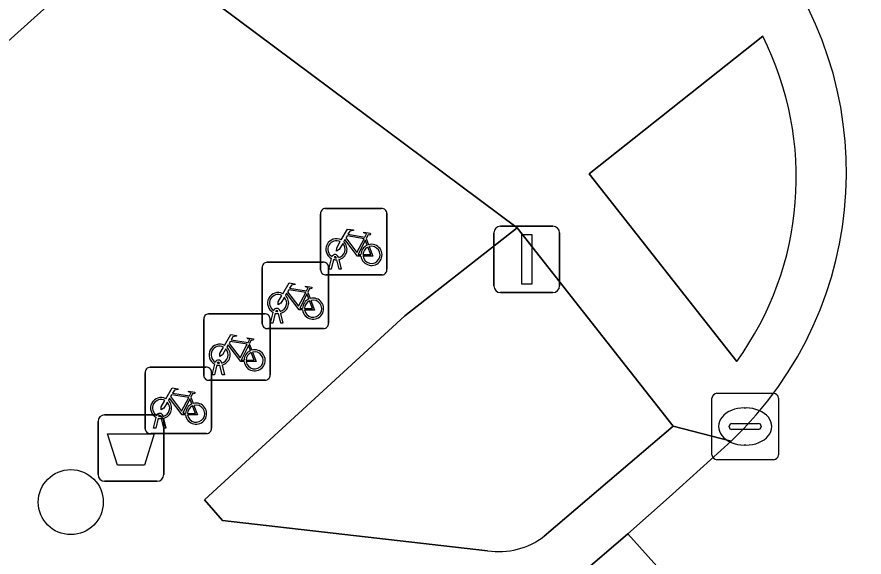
# Model space of a CAD drawing. Extents: x 159039 to 160102, y 381214 to 382524.
# Drawn here: x 159775.07 to 159787.83, y 381963.8 to 381971.93 of the extents above; entities that cross this region are included whole.
import ezdxf

# ---------------------------------------------------------------- set-up
doc = ezdxf.new("R2010")
doc.units = 0
for name, color, linetype in [('IMGEO_Afvalbak', 7, 'Continuous'), ('IMGEO_Boom', 7, 'Continuous'), ('IMGEO_Fietsenrek', 7, 'Continuous'), ('IMGEO_Groenvoorziening', 7, 'Continuous'), ('IMGEO_Lichtmast', 7, 'Continuous'), ('IMGEO_Pand', 7, 'Continuous'), ('IMGEO_Rijbaan_lokaal_gesloten', 7, 'Continuous'), ('IMGEO_Rijbaan_lokaal_open', 7, 'Continuous'), ('IMGEO_Rioolput', 7, 'Continuous'), ('IMGEO_Voetpad_open', 7, 'Continuous')]:
    doc.layers.add(name, color=color, linetype=linetype)

msp = doc.modelspace()

# ---------------------------------------------------------------- linework, layer by layer
at = {"layer": 'IMGEO_Afvalbak'}
for p, q in [((159776.296, 381965.042), (159776.296, 381965.842)), ((159776.296, 381965.842), (159776.296, 381965.042)), ((159776.396, 381965.942), (159777.186, 381965.942)), ((159777.186, 381965.942), (159776.396, 381965.942)), ((159777.286, 381965.842), (159777.286, 381965.042)), ((159777.286, 381965.042), (159777.286, 381965.842)), ((159777.186, 381964.942), (159776.396, 381964.942)), ((159776.396, 381964.942), (159777.186, 381964.942))]:
    msp.add_line(p, q, dxfattribs=at)
msp.add_lwpolyline([(159776.439, 381965.656), (159777.143, 381965.656), (159776.994, 381965.186), (159776.588, 381965.186), (159776.439, 381965.656)], dxfattribs=at)
for centre, start, end in [((159776.396, 381965.842), 90, 180), ((159776.396, 381965.842), 90, 180), ((159777.186, 381965.842), 0, 90), ((159777.186, 381965.842), 360, 90), ((159776.396, 381965.042), 180, 270), ((159776.396, 381965.042), 180, 270), ((159777.186, 381965.042), 270, 0), ((159777.186, 381965.042), 270, 0)]:
    msp.add_arc(centre, 0.1, start, end, dxfattribs=at)
at = {"layer": 'IMGEO_Boom'}
msp.add_circle((159775.886, 381964.628), 0.489, dxfattribs=at)
at = {"layer": 'IMGEO_Fietsenrek'}
for p, q in [((159779.722, 381969.05), (159780.563, 381969.05)), ((159780.563, 381969.05), (159779.722, 381969.05)), ((159779.647, 381968.125), (159779.647, 381968.966)), ((159779.647, 381968.966), (159779.647, 381968.125)), ((159780.647, 381968.975), (159780.647, 381968.134)), ((159780.647, 381968.134), (159780.647, 381968.975)), ((159780.334, 381968.599), (159780.37, 381968.504)), ((159779.774, 381968.134), (159779.813, 381968.294)), ((159779.843, 381968.282), (159779.808, 381968.134)), ((159779.885, 381968.306), (159779.884, 381968.31)), ((159779.926, 381968.134), (159779.892, 381968.276)), ((159779.916, 381968.317), (159779.917, 381968.31)), ((159779.924, 381968.28), (159779.959, 381968.134)), ((159778.768, 381967.315), (159778.768, 381968.156)), ((159778.768, 381968.156), (159778.768, 381967.315)), ((159778.843, 381968.24), (159779.684, 381968.24)), ((159779.684, 381968.24), (159778.843, 381968.24)), ((159779.768, 381968.165), (159779.768, 381967.324)), ((159779.768, 381967.324), (159779.768, 381968.165)), ((159779.808, 381968.134), (159779.774, 381968.134)), ((159779.959, 381968.134), (159779.926, 381968.134)), ((159780.572, 381968.05), (159779.731, 381968.05)), ((159779.731, 381968.05), (159780.572, 381968.05)), ((159779.455, 381967.789), (159779.491, 381967.694)), ((159778.895, 381967.324), (159778.934, 381967.484)), ((159779.006, 381967.496), (159779.005, 381967.5)), ((159779.037, 381967.507), (159779.038, 381967.5)), ((159777.887, 381966.537), (159777.887, 381967.378)), ((159777.887, 381967.378), (159777.887, 381966.537)), ((159777.962, 381967.462), (159778.803, 381967.462)), ((159778.803, 381967.462), (159777.962, 381967.462)), ((159778.887, 381967.387), (159778.887, 381966.546)), ((159778.887, 381966.546), (159778.887, 381967.387)), ((159778.964, 381967.472), (159778.929, 381967.324)), ((159779.047, 381967.324), (159779.013, 381967.466)), ((159779.045, 381967.47), (159779.08, 381967.324)), ((159779.693, 381967.24), (159778.852, 381967.24)), ((159778.852, 381967.24), (159779.693, 381967.24)), ((159778.929, 381967.324), (159778.895, 381967.324)), ((159779.08, 381967.324), (159779.047, 381967.324)), ((159778.574, 381967.011), (159778.61, 381966.916)), ((159778.125, 381966.718), (159778.124, 381966.722)), ((159778.156, 381966.729), (159778.157, 381966.722)), ((159777.081, 381966.659), (159777.922, 381966.659)), ((159777.922, 381966.659), (159777.081, 381966.659)), ((159778.006, 381966.584), (159778.006, 381965.743)), ((159778.006, 381965.743), (159778.006, 381966.584)), ((159778.014, 381966.546), (159778.053, 381966.706)), ((159778.083, 381966.694), (159778.048, 381966.546)), ((159778.166, 381966.546), (159778.132, 381966.688)), ((159778.164, 381966.692), (159778.199, 381966.546)), ((159777.006, 381965.734), (159777.006, 381966.575)), ((159777.006, 381966.575), (159777.006, 381965.734)), ((159778.812, 381966.462), (159777.971, 381966.462)), ((159777.971, 381966.462), (159778.812, 381966.462)), ((159778.048, 381966.546), (159778.014, 381966.546)), ((159778.199, 381966.546), (159778.166, 381966.546)), ((159777.693, 381966.208), (159777.729, 381966.113)), ((159777.133, 381965.743), (159777.172, 381965.903)), ((159777.202, 381965.891), (159777.167, 381965.743)), ((159777.244, 381965.915), (159777.243, 381965.919)), ((159777.285, 381965.743), (159777.251, 381965.885)), ((159777.275, 381965.926), (159777.276, 381965.919)), ((159777.283, 381965.889), (159777.318, 381965.743)), ((159777.167, 381965.743), (159777.133, 381965.743)), ((159777.318, 381965.743), (159777.285, 381965.743)), ((159777.931, 381965.659), (159777.09, 381965.659)), ((159777.09, 381965.659), (159777.931, 381965.659))]:
    msp.add_line(p, q, dxfattribs=at)
for points in [[(159779.96, 381968.576), (159780.055, 381968.74), (159780.141, 381968.726), (159780.143, 381968.717), (159780.087, 381968.706), (159780.06, 381968.661), (159780.316, 381968.62)], [(159780.303, 381968.595), (159780.046, 381968.636), (159780.029, 381968.607), (159780.196, 381968.387), (159780.303, 381968.595)], [(159780.316, 381968.62), (159780.341, 381968.669), (159780.335, 381968.673), (159780.312, 381968.677), (159780.3, 381968.684), (159780.299, 381968.687), (159780.301, 381968.692), (159780.396, 381968.677), (159780.398, 381968.667), (159780.388, 381968.654), (159780.376, 381968.648), (159780.362, 381968.654), (159780.334, 381968.599)], [(159779.981, 381968.524), (159779.929, 381968.434), (159779.889, 381968.409), (159779.89, 381968.456), (159779.945, 381968.55)], [(159780.256, 381968.332), (159780.206, 381968.332), (159780.015, 381968.583), (159779.996, 381968.551)], [(159780.351, 381968.497), (159780.321, 381968.574), (159780.212, 381968.356), (159780.255, 381968.356)], [(159780.285, 381968.356), (159780.405, 381968.355), (159780.361, 381968.469)], [(159780.381, 381968.476), (159780.436, 381968.331), (159780.286, 381968.331)], [(159779.081, 381967.766), (159779.176, 381967.93), (159779.262, 381967.916), (159779.264, 381967.907), (159779.208, 381967.896), (159779.181, 381967.851), (159779.437, 381967.81)], [(159779.437, 381967.81), (159779.462, 381967.859), (159779.456, 381967.863), (159779.433, 381967.867), (159779.421, 381967.874), (159779.42, 381967.877), (159779.422, 381967.882), (159779.517, 381967.867), (159779.519, 381967.857), (159779.509, 381967.844), (159779.497, 381967.838), (159779.483, 381967.844), (159779.455, 381967.789)], [(159779.102, 381967.714), (159779.05, 381967.624), (159779.01, 381967.599), (159779.011, 381967.646), (159779.066, 381967.74)], [(159779.377, 381967.522), (159779.327, 381967.522), (159779.136, 381967.773), (159779.117, 381967.741)], [(159779.424, 381967.785), (159779.167, 381967.826), (159779.15, 381967.797), (159779.317, 381967.577), (159779.424, 381967.785)], [(159779.472, 381967.687), (159779.442, 381967.764), (159779.333, 381967.546), (159779.376, 381967.546)], [(159779.406, 381967.546), (159779.526, 381967.545), (159779.482, 381967.659)], [(159779.502, 381967.666), (159779.557, 381967.521), (159779.407, 381967.521)], [(159778.2, 381966.988), (159778.295, 381967.152), (159778.381, 381967.138), (159778.383, 381967.129), (159778.327, 381967.118), (159778.3, 381967.073), (159778.556, 381967.032)], [(159778.556, 381967.032), (159778.581, 381967.081), (159778.575, 381967.085), (159778.552, 381967.089), (159778.54, 381967.096), (159778.539, 381967.099), (159778.541, 381967.104), (159778.636, 381967.089), (159778.638, 381967.079), (159778.628, 381967.066), (159778.616, 381967.06), (159778.602, 381967.066), (159778.574, 381967.011)], [(159778.496, 381966.744), (159778.446, 381966.744), (159778.255, 381966.995), (159778.236, 381966.963)], [(159778.543, 381967.007), (159778.286, 381967.048), (159778.269, 381967.019), (159778.436, 381966.799), (159778.543, 381967.007)], [(159778.591, 381966.909), (159778.561, 381966.986), (159778.452, 381966.768), (159778.495, 381966.768)], [(159778.221, 381966.936), (159778.169, 381966.846), (159778.129, 381966.821), (159778.13, 381966.868), (159778.185, 381966.962)], [(159778.525, 381966.768), (159778.645, 381966.767), (159778.601, 381966.881)], [(159778.621, 381966.888), (159778.676, 381966.743), (159778.526, 381966.743)], [(159777.319, 381966.185), (159777.414, 381966.349), (159777.5, 381966.335), (159777.502, 381966.326), (159777.446, 381966.315), (159777.419, 381966.27), (159777.675, 381966.229)], [(159777.662, 381966.204), (159777.405, 381966.245), (159777.388, 381966.216), (159777.555, 381965.996), (159777.662, 381966.204)], [(159777.675, 381966.229), (159777.7, 381966.278), (159777.694, 381966.282), (159777.671, 381966.286), (159777.659, 381966.293), (159777.658, 381966.296), (159777.66, 381966.301), (159777.755, 381966.286), (159777.757, 381966.276), (159777.747, 381966.263), (159777.735, 381966.257), (159777.721, 381966.263), (159777.693, 381966.208)], [(159777.34, 381966.133), (159777.288, 381966.043), (159777.248, 381966.018), (159777.249, 381966.065), (159777.304, 381966.159)], [(159777.615, 381965.941), (159777.565, 381965.941), (159777.374, 381966.192), (159777.355, 381966.16)], [(159777.71, 381966.106), (159777.68, 381966.183), (159777.571, 381965.965), (159777.614, 381965.965)], [(159777.644, 381965.965), (159777.764, 381965.964), (159777.72, 381966.078)], [(159777.74, 381966.085), (159777.795, 381965.94), (159777.645, 381965.94)]]:
    msp.add_lwpolyline(points, dxfattribs=at)
for centre, radius, start, end in [((159779.725, 381968.972), 0.0779, 92.4484, 184.2845), ((159779.725, 381968.972), 0.0779, 92.4484, 184.2845), ((159780.569, 381968.972), 0.0779, 2.4484, 94.2845), ((159780.569, 381968.972), 0.0779, 2.4484, 94.2845), ((159779.887, 381968.435), 0.159, 62.6766, 242.1369), ((159779.887, 381968.435), 0.129, 63.3192, 238.903), ((159779.887, 381968.435), 0.129, 283.6043, 43.4302), ((159779.887, 381968.435), 0.159, 283.5766, 46.6042), ((159780.414, 381968.351), 0.159, 113.3408, 178.3217), ((159780.414, 381968.351), 0.159, 187.0065, 105.7708), ((159780.414, 381968.351), 0.129, 113.923, 177.9556), ((159780.414, 381968.351), 0.129, 188.6715, 104.5883), ((159779.867, 381968.306), 0.0499, 12.8025, 158.6934), ((159779.887, 381968.435), 0.159, 253.9967, 271.7867), ((159779.867, 381968.306), 0.0174, 12.8025, 163.4502), ((159779.887, 381968.435), 0.129, 253.415, 269.0204), ((159778.846, 381968.162), 0.0779, 92.4484, 184.2845), ((159778.846, 381968.162), 0.0779, 92.4484, 184.2845), ((159779.725, 381968.128), 0.0779, 182.4484, 274.2845), ((159779.725, 381968.128), 0.0779, 182.4484, 274.2845), ((159779.69, 381968.162), 0.0779, 2.4484, 94.2845), ((159779.69, 381968.162), 0.0779, 2.4484, 94.2845), ((159780.569, 381968.128), 0.0779, 272.4484, 4.2845), ((159780.569, 381968.128), 0.0779, 272.4484, 4.2845), ((159779.008, 381967.625), 0.159, 62.6766, 242.1369), ((159779.008, 381967.625), 0.129, 63.3192, 238.903), ((159779.008, 381967.625), 0.159, 283.5766, 46.6042), ((159779.008, 381967.625), 0.129, 283.6043, 43.4302), ((159779.535, 381967.541), 0.159, 113.3408, 178.3217), ((159779.535, 381967.541), 0.159, 187.0065, 105.7708), ((159779.535, 381967.541), 0.129, 113.923, 177.9556), ((159779.535, 381967.541), 0.129, 188.6715, 104.5883), ((159778.988, 381967.496), 0.0499, 12.8025, 158.6934), ((159778.988, 381967.496), 0.0174, 12.8025, 163.4502), ((159779.008, 381967.625), 0.129, 253.415, 269.0204), ((159777.965, 381967.384), 0.0779, 92.4484, 184.2845), ((159777.965, 381967.384), 0.0779, 92.4484, 184.2845), ((159778.809, 381967.384), 0.0779, 2.4484, 94.2845), ((159778.809, 381967.384), 0.0779, 2.4484, 94.2845), ((159779.008, 381967.625), 0.159, 253.9967, 271.7867), ((159778.846, 381967.318), 0.0779, 182.4484, 274.2845), ((159778.846, 381967.318), 0.0779, 182.4484, 274.2845), ((159779.69, 381967.318), 0.0779, 272.4484, 4.2845), ((159779.69, 381967.318), 0.0779, 272.4484, 4.2845), ((159778.127, 381966.847), 0.159, 62.6766, 242.1369), ((159778.127, 381966.847), 0.129, 63.3192, 238.903), ((159778.127, 381966.847), 0.129, 283.6043, 43.4302), ((159778.127, 381966.847), 0.159, 283.5766, 46.6042), ((159778.654, 381966.763), 0.159, 113.3408, 178.3217), ((159778.654, 381966.763), 0.159, 187.0065, 105.7708), ((159778.654, 381966.763), 0.129, 113.923, 177.9556), ((159778.654, 381966.763), 0.129, 188.6715, 104.5883), ((159778.107, 381966.718), 0.0499, 12.8025, 158.6934), ((159778.107, 381966.718), 0.0174, 12.8025, 163.4502), ((159778.127, 381966.847), 0.129, 253.415, 269.0204), ((159777.084, 381966.581), 0.0779, 92.4484, 184.2845), ((159777.084, 381966.581), 0.0779, 92.4484, 184.2845), ((159777.928, 381966.581), 0.0779, 2.4484, 94.2845), ((159777.928, 381966.581), 0.0779, 2.4484, 94.2845), ((159778.127, 381966.847), 0.159, 253.9967, 271.7867), ((159777.965, 381966.54), 0.0779, 182.4484, 274.2845), ((159777.965, 381966.54), 0.0779, 182.4484, 274.2845), ((159778.809, 381966.54), 0.0779, 272.4484, 4.2845), ((159778.809, 381966.54), 0.0779, 272.4484, 4.2845), ((159777.246, 381966.044), 0.159, 62.6766, 242.1369), ((159777.246, 381966.044), 0.129, 63.3192, 238.903), ((159777.246, 381966.044), 0.129, 283.6043, 43.4302), ((159777.246, 381966.044), 0.159, 283.5766, 46.6042), ((159777.773, 381965.96), 0.159, 113.3408, 178.3217), ((159777.773, 381965.96), 0.159, 187.0065, 105.7708), ((159777.773, 381965.96), 0.129, 113.923, 177.9556), ((159777.773, 381965.96), 0.129, 188.6715, 104.5883), ((159777.226, 381965.915), 0.0499, 12.8025, 158.6934), ((159777.246, 381966.044), 0.159, 253.9967, 271.7867), ((159777.226, 381965.915), 0.0174, 12.8025, 163.4502), ((159777.246, 381966.044), 0.129, 253.415, 269.0204), ((159777.084, 381965.737), 0.0779, 182.4484, 274.2845), ((159777.084, 381965.737), 0.0779, 182.4484, 274.2845), ((159777.928, 381965.737), 0.0779, 272.4484, 4.2845), ((159777.928, 381965.737), 0.0779, 272.4484, 4.2845)]:
    msp.add_arc(centre, radius, start, end, dxfattribs=at)
at = {"layer": 'IMGEO_Groenvoorziening'}
for points in [[(159786.307, 381971.643), (159783.692, 381969.571)], [(159783.692, 381969.571), (159785.916, 381966.746)], [(159783.016, 381964.113), (159784.957, 381965.773), (159782.606, 381968.757), (159780.918, 381967.435), (159777.898, 381964.663)], [(159777.898, 381964.663), (159778.171, 381964.351), (159782.163, 381963.895)]]:
    msp.add_lwpolyline(points, dxfattribs=at)
for centre, radius, start, end in [((159782.087, 381969.516), 4.725, 324.1156, 26.7543), ((159782.328, 381965.026), 1.143, 261.6814, 306.9909)]:
    msp.add_arc(centre, radius, start, end, dxfattribs=at)
at = {"layer": 'IMGEO_Lichtmast'}
for p, q in [((159782.357, 381968.783), (159783.147, 381968.783)), ((159783.147, 381968.783), (159782.357, 381968.783)), ((159782.257, 381967.883), (159782.257, 381968.683)), ((159782.257, 381968.683), (159782.257, 381967.883)), ((159783.247, 381968.683), (159783.247, 381967.883)), ((159783.247, 381967.883), (159783.247, 381968.683)), ((159783.147, 381967.783), (159782.357, 381967.783)), ((159782.357, 381967.783), (159783.147, 381967.783))]:
    msp.add_line(p, q, dxfattribs=at)
msp.add_lwpolyline([(159782.677, 381968.658), (159782.827, 381968.658), (159782.827, 381967.908), (159782.677, 381967.908), (159782.677, 381968.658)], dxfattribs=at)
for centre, start, end in [((159782.357, 381968.683), 90, 180), ((159782.357, 381968.683), 90, 180), ((159783.147, 381968.683), 0, 90), ((159783.147, 381968.683), 360, 90), ((159782.357, 381967.883), 180, 270), ((159782.357, 381967.883), 180, 270), ((159783.147, 381967.883), 270, 0), ((159783.147, 381967.883), 270, 0)]:
    msp.add_arc(centre, 0.1, start, end, dxfattribs=at)
at = {"layer": 'IMGEO_Pand'}
msp.add_lwpolyline([(159768.9, 381981.853), (159766.193, 381984.865), (159764.208, 381983.081), (159761.615, 381980.752), (159772.134, 381969.047), (159776.711, 381973.159)], close=True, dxfattribs=at)
at = {"layer": 'IMGEO_Rijbaan_lokaal_gesloten'}
msp.add_lwpolyline([(159785.829, 381965.546), (159784.898, 381964.701), (159784.275, 381964.15), (159787.206, 381960.881), (159787.832, 381961.469)], dxfattribs=at)
msp.add_arc((159781.989, 381969.592), 5.578, 313.5029, 40.2577, dxfattribs=at)
at = {"layer": 'IMGEO_Rijbaan_lokaal_open'}
msp.add_lwpolyline([(159786.018, 381959.79), (159787.206, 381960.881), (159784.275, 381964.15), (159783.427, 381963.422), (159749.634, 381932.728), (159752.536, 381929.526)], close=True, dxfattribs=at)
at = {"layer": 'IMGEO_Rioolput'}
for p, q in [((159785.616, 381966.267), (159786.468, 381966.267)), ((159785.541, 381965.341), (159785.541, 381966.193)), ((159786.542, 381966.193), (159786.542, 381965.341)), ((159786.029, 381966.047), (159786.054, 381966.047)), ((159785.8, 381965.761), (159785.8, 381965.773)), ((159786.238, 381965.724), (159785.84, 381965.724)), ((159785.843, 381965.81), (159786.241, 381965.81)), ((159786.284, 381965.773), (159786.284, 381965.761)), ((159786.052, 381965.487), (159786.027, 381965.487)), ((159786.468, 381965.267), (159785.616, 381965.267))]:
    msp.add_line(p, q, dxfattribs=at)
for points in [[(159785.616, 381966.267), (159786.468, 381966.267)], [(159785.541, 381965.341), (159785.541, 381966.193)], [(159786.542, 381966.193), (159786.542, 381965.341)], [(159786.468, 381965.267), (159785.616, 381965.267)]]:
    msp.add_lwpolyline(points, dxfattribs=at)
for centre, radius, start, end in [((159785.618, 381966.191), 0.0765, 91.552, 178.448), ((159785.618, 381966.191), 0.0765, 91.552, 178.448), ((159786.466, 381966.191), 0.0765, 1.552, 88.448), ((159786.466, 381966.191), 0.0765, 1.552, 88.448), ((159785.84, 381965.77), 0.0403, 85.8775, 175.7526), ((159785.837, 381965.76), 0.0366, 178.938, 274.7102), ((159786.241, 381965.767), 0.043, 264.8664, 352.4533), ((159786.245, 381965.772), 0.0386, 1.7309, 96.639), ((159785.618, 381965.343), 0.0765, 181.552, 268.448), ((159785.618, 381965.343), 0.0765, 181.552, 268.448), ((159786.466, 381965.343), 0.0765, 271.552, 358.448), ((159786.466, 381965.343), 0.0765, 271.552, 358.448)]:
    msp.add_arc(centre, radius, start, end, dxfattribs=at)
for centre, major_axis, ratio, start_param, end_param in [((159786.028, 381965.767), (-0.387, 0.002), 0.722429, 4.712389, 7.853982), ((159786.053, 381965.767), (-0.39, 0.002), 0.717154, 1.570796, 4.712389)]:
    msp.add_ellipse(centre, major_axis=major_axis, ratio=ratio, start_param=start_param, end_param=end_param, dxfattribs=at)
at = {"layer": 'IMGEO_Voetpad_open'}
for points in [[(159744.846, 381967.171), (159745.564, 381966.33), (159748.217, 381968.714), (159750.144, 381970.445), (159752.683, 381972.726), (159753.107, 381973.107), (159754.591, 381974.441), (159757.149, 381976.739), (159759.712, 381979.042), (159761.615, 381980.752), (159764.208, 381983.081), (159766.193, 381984.865), (159768.9, 381981.853), (159776.711, 381973.159), (159782.606, 381968.757), (159784.957, 381965.773), (159785.829, 381965.546)], [(159782.163, 381963.895), (159778.171, 381964.351), (159777.898, 381964.663), (159780.918, 381967.435), (159782.606, 381968.757), (159776.711, 381973.159), (159772.134, 381969.047), (159767.668, 381965.034), (159763.202, 381961.021), (159758.736, 381957.009), (159754.27, 381952.996), (159749.804, 381948.983), (159745.337, 381944.97), (159740.758, 381940.855), (159737.923, 381933.981), (159739.148, 381932.54)], [(159783.692, 381969.571), (159786.307, 381971.643)], [(159785.916, 381966.746), (159783.692, 381969.571)], [(159783.427, 381963.422), (159784.275, 381964.15), (159784.898, 381964.701), (159785.829, 381965.546), (159784.957, 381965.773), (159783.016, 381964.113)]]:
    msp.add_lwpolyline(points, dxfattribs=at)
for centre, radius, start, end in [((159781.989, 381969.592), 5.578, 313.5029, 40.2577), ((159782.087, 381969.516), 4.725, 324.1156, 26.7543), ((159782.328, 381965.026), 1.143, 261.6814, 306.9909)]:
    msp.add_arc(centre, radius, start, end, dxfattribs=at)

doc.saveas('drawing.dxf')
